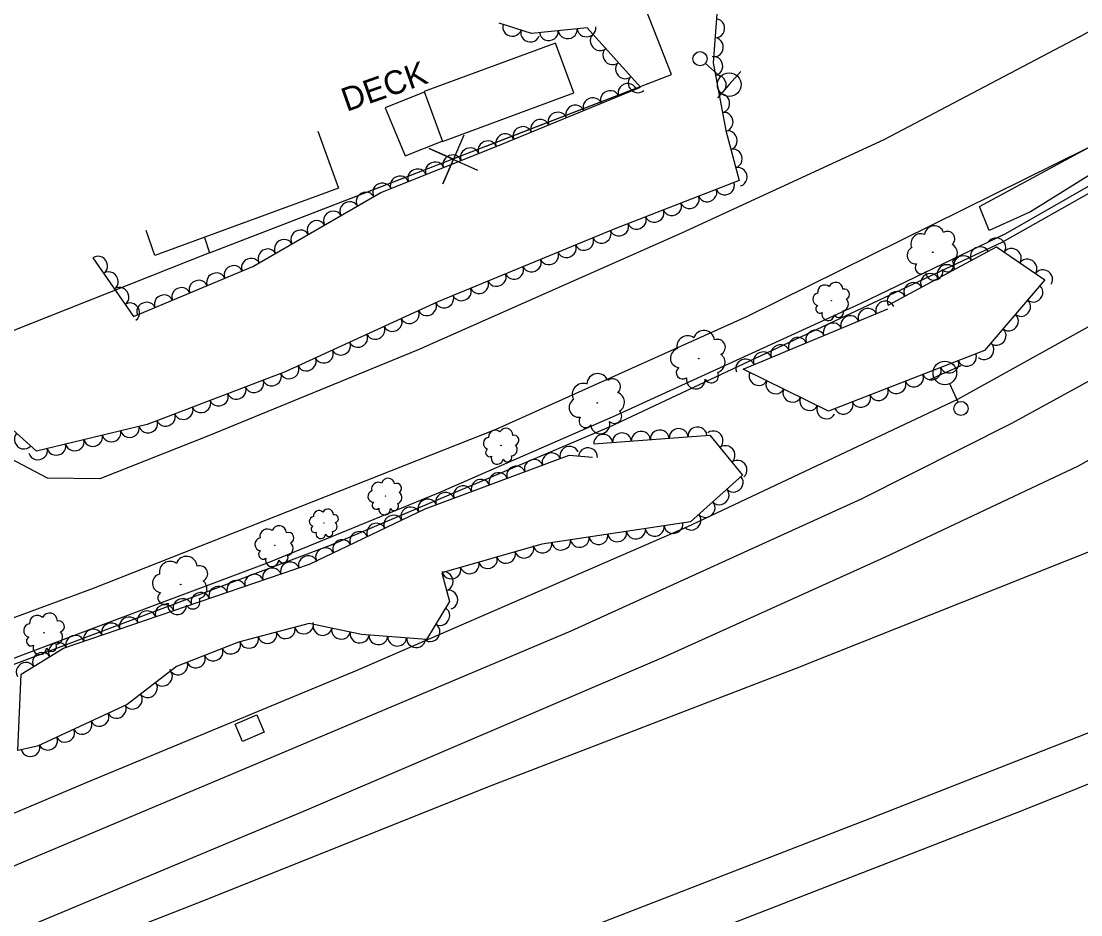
# Model space of a CAD drawing. Extents: x 1722896 to 1754269, y 648279 to 666297.
# Drawn here: x 1746020 to 1746244.1, y 652107.5 to 652296.5 of the extents above; entities that cross this region are included whole.
import ezdxf

# ---------------------------------------------------------------- set-up
doc = ezdxf.new("R2010")
doc.units = 0
for name, color, linetype in [('DESIGN - CENTERLINE - Proposed Text', 7, 'Continuous'), ('DESIGN - SCRATCH - User 1', 7, 'Continuous'), ('SURVEY - CENTERLINE - Preliminary Text', 7, 'Continuous'), ('SURVEY - CONTROL with Text', 7, 'Continuous'), ('SURVEY - DRAINAGE - Natural Features', 7, 'Continuous'), ('SURVEY - DTM - Breaklines', 7, 'Continuous'), ('SURVEY - VEGETATION - Features with Text', 7, 'Continuous')]:
    doc.layers.add(name, color=color, linetype=linetype)

msp = doc.modelspace()

# ---------------------------------------------------------------- linework, layer by layer
at = {"layer": 'DESIGN - CENTERLINE - Proposed Text'}
for points in [[(1746157.54, 652285.19), (1746147.58, 652310.59)], [(1746157.54, 652285.19), (1746147.58, 652310.59)], [(1746058.75, 652250.75), (1746059.86, 652247.49), (1746157.54, 652285.19)], [(1746118.31, 652270.04), (1746157.54, 652285.19)], [(1746105.25, 652281.48), (1746096.95, 652278.19), (1746101.19, 652268.02), (1746109.06, 652271.14)], [(1746082.72, 652273.21), (1746087.12, 652261.15), (1746048.3, 652246.92), (1746046.44, 652252.21)], [(1746113.64, 652272.42), (1746109.15, 652262.11), (1746111.44, 652267.29), (1746106.27, 652269.58), (1746116.52, 652264.96)], [(1746058.75, 652250.75), (1746059.86, 652247.49), (1746103.29, 652264.25)], [(1746059.86, 652247.49), (1746007.89, 652226.95), (1746006.87, 652229.88)], [(1746059.86, 652247.49), (1746013.36, 652229.11)]]:
    msp.add_lwpolyline(points, dxfattribs=at)
msp.add_lwpolyline([(1746109.11, 652271.03), (1746136.9, 652281.31), (1746132.99, 652291.88), (1746105.2, 652281.61)], close=True, dxfattribs=at)
at = {"layer": 'DESIGN - SCRATCH - User 1'}
for points in [[(1745342.11, 651951.08), (1745374.47, 651945.49), (1745414.05, 651954.63), (1745464.96, 651967.19), (1745523.39, 651981.6), (1745571.19, 652005.07), (1745614.26, 652017.42), (1745639.42, 652024.79), (1745683.21, 652039.04), (1745732.91, 652056.18), (1745781.53, 652073.59), (1745826.58, 652089.95), (1745897.59, 652116.18), (1745933.16, 652129.91), (1745995.26, 652153.06), (1746035.82, 652168.3), (1746072.09, 652181.97), (1746108.26, 652196.71), (1746145.69, 652213.09), (1746197.63, 652236.85), (1746228.27, 652251.62), (1746254.63, 652266.66)], [(1746255.35, 652265.51), (1746227.37, 652249.68), (1746144.32, 652210.65), (1746085.37, 652185.61), (1746020.71, 652161.27), (1745930.71, 652127.56), (1745874.63, 652105.88), (1745825.11, 652088.19), (1745770.24, 652068.32), (1745712.36, 652047.66), (1745633.04, 652021.44), (1745583.17, 652007.31), (1745571.54, 652003.63), (1745524.03, 651980.34), (1745499.43, 651974.26), (1745424.88, 651955.92), (1745378.3, 651945.13), (1745374.54, 651944.32), (1745343.1, 651949.63)]]:
    msp.add_lwpolyline(points, dxfattribs=at)
at = {"layer": 'SURVEY - CENTERLINE - Preliminary Text'}
for points in [[(1746243.84, 652293.16), (1746261.45, 652303.2), (1746275.43, 652312.39), (1746293.84, 652326.88), (1746302.17, 652337.22), (1746310, 652350.7), (1746314.47, 652364.34), (1746314.8, 652371.78), (1746312.7, 652379.87), (1746307.75, 652393.67), (1746304.62, 652404.04)], [(1746243.84, 652293.16), (1746202.42, 652271.37), (1746159.66, 652251.69), (1746103.97, 652227.01), (1746059.65, 652208.8), (1746036.65, 652199.68), (1746025.6, 652199.85), (1746015.08, 652205.31), (1746007.79, 652218.83), (1746004.21, 652228.75)], [(1745900.13, 652125.88), (1745930.3, 652136.75), (1745987.31, 652158.91), (1746035.27, 652176.6), (1746120.43, 652210.24), (1746173.59, 652234.1), (1746251.87, 652272.81)], [(1745365.73, 651916.32), (1745429.26, 651927.73), (1745483.18, 651938.74), (1745555.86, 651956.44), (1745619.55, 651973.5), (1745672.73, 651990.36), (1745723.66, 652008.02), (1745795.31, 652035.36), (1745852.21, 652058.78), (1745920.14, 652087.54), (1745971.7, 652109.28), (1746033.98, 652135.55), (1746091.04, 652159.21), (1746160.84, 652189.57), (1746218.1, 652216.55), (1746252.11, 652235.47), (1746258.6, 652239.18), (1746260.49, 652242.81)], [(1745372.3, 651906.66), (1745429.56, 651916.76), (1745480.59, 651927.74), (1745547.15, 651943.67), (1745614.84, 651961.2), (1745677.66, 651980.63), (1745737.77, 652001.72), (1745794.81, 652023.68), (1745857.67, 652049.5), (1745937.97, 652083.45), (1746005.23, 652112.27), (1746071.56, 652140.18), (1746136.3, 652167.57), (1746197.75, 652195.46), (1746229.49, 652211.48), (1746265.06, 652230.94)], [(1746270.28, 652217.5), (1746243.51, 652202.39), (1746202.6, 652183.09), (1746155.93, 652161.98), (1746080.32, 652129.64), (1746015.2, 652102.39), (1745929.5, 652067.12), (1745931.18, 652060.64), (1746006.21, 652089.98), (1746058.96, 652110.66), (1746118.66, 652134.54), (1746183.75, 652159.59), (1746276.71, 652196.58)], [(1745383.55, 651863.88), (1745389.36, 651864.56), (1745431.02, 651871.18), (1745494.56, 651883.11), (1745551.11, 651895.43), (1745619.84, 651912.56), (1745682.07, 651930.26), (1745729.83, 651946.17), (1745781.14, 651964.95), (1745842.05, 651988.13), (1745905.37, 652012.58), (1745968.27, 652037.17), (1746017.18, 652056.61), (1746078.37, 652080.6), (1746141.1, 652105.22), (1746199.84, 652128.02), (1746288.82, 652162.94)], [(1745388.53, 651854.04), (1745390.48, 651854.25), (1745435.59, 651861.89), (1745488.7, 651871.38), (1745535.3, 651881.4), (1745579.59, 651891.85), (1745630.23, 651904.68), (1745683.8, 651920.24), (1745726.44, 651933.97), (1745767.53, 651949.03), (1745826.45, 651970.99), (1745871.3, 651988.56), (1745913.6, 652005.37), (1745960.16, 652023.61), (1746005.3, 652041.03), (1746060.9, 652062.59), (1746122.93, 652086.95), (1746165.92, 652103.99), (1746231.37, 652129.43), (1746291.6, 652153.59)]]:
    msp.add_lwpolyline(points, dxfattribs=at)
at = {"layer": 'SURVEY - DRAINAGE - Natural Features'}
msp.add_line((1746068.33, 652146.96), (1746068.33, 652146.96), dxfattribs=at)
msp.add_lwpolyline([(1746066.83, 652144.14), (1746065.25, 652147.81), (1746069.84, 652149.79), (1746071.42, 652146.11), (1746066.83, 652144.14)], dxfattribs=at)
at = {"layer": 'SURVEY - DTM - Breaklines'}
for p, q in [((1746164.69, 652287.55), (1746167.87, 652284.73)), ((1746169.74, 652283.07), (1746172.23, 652285.87)), ((1746169.74, 652283.07), (1746167.24, 652280.26)), ((1746215.34, 652222.1), (1746211.93, 652220.55)), ((1746215.34, 652222.1), (1746218.76, 652223.65)), ((1746218.13, 652215.95), (1746216.38, 652219.82))]:
    msp.add_line(p, q, dxfattribs=at)
for centre, radius in [((1746163.57, 652288.55), 1.5), ((1746169.74, 652283.07), 2.5), ((1746215.34, 652222.1), 2.5), ((1746218.75, 652214.59), 1.5)]:
    msp.add_circle(centre, radius, dxfattribs=at)
at = {"layer": 'SURVEY - VEGETATION - Features with Text'}
for points in [[(1746224.97, 652351.1), (1746203.13, 652340.7), (1746177.5, 652323.61), (1746167.55, 652303.76), (1746166.36, 652287.69), (1746169, 652273.39), (1746171.83, 652262.79), (1746145.57, 652252.6), (1746108.1, 652237.17), (1746075.83, 652222.33), (1746046.63, 652211.23), (1746023.21, 652205.53), (1746013.18, 652214.56), (1746006.9, 652229.08)], [(1746035.19, 652246.45), (1746043.75, 652234.03), (1746068.96, 652244.62), (1746096.07, 652260.27), (1746120.47, 652270.02), (1746150.99, 652282.56), (1746139.72, 652295.09), (1746127.9, 652293.92), (1746121.09, 652296.09)], [(1746249.85, 652266.38), (1746233.47, 652256.18), (1746224.73, 652252.2), (1746222.65, 652257.29), (1746252.3, 652273.32)], [(1746203.36, 652236.45), (1746226.24, 652248.76), (1746236.51, 652241.78), (1746223.72, 652226.84), (1746190.75, 652214.03), (1746172.71, 652222.93), (1746203.31, 652235.63)], [(1746141.09, 652207.09), (1746165.62, 652208.97), (1746172.55, 652200.47), (1746161.55, 652190.59), (1746130.11, 652185.91), (1746108.97, 652179.84), (1746110.55, 652173.76), (1746105.75, 652165.73), (1746091.96, 652166.79), (1746080.88, 652169.08), (1746065.95, 652165.16), (1746052.85, 652159.99), (1746042.43, 652151.98), (1746023.45, 652143.18), (1746019.27, 652142.26), (1746020.03, 652158.41), (1746028.95, 652163.87), (1746080.98, 652181.65), (1746105.44, 652193.36), (1746135.91, 652204.69), (1746140.84, 652204.31)]]:
    msp.add_lwpolyline(points, dxfattribs=at)
for centre, radius in [((1746212.8, 652247.62), 0.0638), ((1746191.33, 652237.39), 0.0462), ((1746163.28, 652225.13), 0.0697), ((1746141.84, 652215.75), 0.0707), ((1746121.48, 652206.76), 0.0441), ((1746097.05, 652196.09), 0.0432), ((1746084.01, 652190.34), 0.0362), ((1746073.64, 652185.64), 0.0489), ((1746053.73, 652177.37), 0.0696), ((1746024.83, 652167.15), 0.0506)]:
    msp.add_circle(centre, radius, dxfattribs=at)
for centre, radius, start, end in [((1746210.24, 652249.46), 2.08, 66.8993, 204.4236), ((1746213.12, 652251.15), 2.07, 17.7952, 173.6336), ((1746215.92, 652250.5), 1.53, 308.0481, 123.0483), ((1746216.02, 652247.52), 1.97, 297.8891, 64.7348), ((1746209.2, 652246.98), 1.83, 117.8466, 274.6355), ((1746210.31, 652244.35), 1.26, 139.9627, 318.7084), ((1746215.88, 652244.88), 1.39, 222.6021, 39.9212), ((1746213.08, 652243.52), 1.83, 179.9834, 13.4031), ((1746189.94, 652239.19), 1.51, 50.2918, 187.816), ((1746192.28, 652239.77), 1.5, 1.1876, 157.0261), ((1746188.71, 652237.69), 1.32, 101.239, 258.028), ((1746194.09, 652238.74), 1.1, 291.4405, 106.4408), ((1746193.55, 652236.65), 1.42, 281.2816, 48.1273), ((1746188.93, 652235.64), 0.909, 123.3552, 302.1008), ((1746190.68, 652234.49), 1.32, 163.3759, 356.7956), ((1746192.9, 652234.86), 1.01, 205.9945, 23.3137), ((1746164.4, 652228.84), 2.26, 6.1233, 161.9618), ((1746160.95, 652227.67), 2.28, 55.2275, 192.7517), ((1746167.26, 652227.53), 1.67, 296.3762, 111.3765), ((1746159.29, 652225.25), 2, 106.1748, 262.9637), ((1746166.71, 652224.31), 2.15, 286.2173, 53.063), ((1746141.91, 652219.67), 2.29, 21.9238, 177.7622), ((1746159.9, 652222.19), 1.37, 128.2909, 307.0366), ((1746165.97, 652221.53), 1.52, 210.9303, 28.2494), ((1746138.86, 652217.58), 2.31, 71.0279, 208.5522), ((1746145.06, 652219.18), 1.69, 312.1767, 127.1769), ((1746162.68, 652220.69), 1.99, 168.3116, 1.7313), ((1746145.41, 652215.89), 2.18, 302.0177, 68.8634), ((1746137.91, 652214.76), 2.03, 121.9752, 278.7641), ((1746145.46, 652212.98), 1.54, 226.7307, 44.0498), ((1746139.35, 652211.94), 1.39, 144.0913, 322.837), ((1746142.47, 652211.25), 2.02, 184.112, 17.5317), ((1746120.27, 652208.57), 1.44, 46.4044, 183.9287), ((1746122.54, 652208.97), 1.43, 357.3003, 153.1388), ((1746124.2, 652207.87), 1.06, 287.5532, 102.5534), ((1746119, 652207.22), 1.26, 97.3517, 254.1406), ((1746123.54, 652205.91), 1.36, 277.3943, 44.2399), ((1746119.08, 652205.25), 0.868, 119.4679, 298.2135), ((1746120.67, 652204.04), 1.26, 159.4885, 352.9082), ((1746122.81, 652204.25), 0.96, 202.1072, 19.4264), ((1746097.6, 652198.42), 1.4, 9.6938, 165.5323), ((1746095.51, 652197.56), 1.41, 58.7979, 196.3222), ((1746099.41, 652197.72), 1.03, 299.9467, 114.9469), ((1746094.57, 652196), 1.24, 109.7452, 266.5341), ((1746099.2, 652195.71), 1.33, 289.7878, 56.6334), ((1746083, 652191.81), 1.18, 46.866, 184.3902), ((1746084.86, 652192.15), 1.17, 357.7618, 153.6003), ((1746095.07, 652194.13), 0.85, 131.8614, 310.607), ((1746096.84, 652193.31), 1.24, 171.882, 5.3017), ((1746098.85, 652193.96), 0.941, 214.5007, 31.8199), ((1746081.97, 652190.7), 1.04, 97.8132, 254.6021), ((1746086.23, 652191.26), 0.866, 288.0147, 103.015), ((1746072.09, 652187.49), 1.6, 52.5402, 190.0644), ((1746074.54, 652188.2), 1.59, 3.436, 159.2745), ((1746076.5, 652187.19), 1.17, 293.6889, 108.6892), ((1746082.05, 652189.08), 0.712, 119.9294, 298.675), ((1746083.36, 652188.1), 1.03, 159.9501, 353.3698), ((1746085.11, 652188.28), 0.788, 202.5687, 19.8879), ((1746085.7, 652189.66), 1.12, 277.8558, 44.7015), ((1746070.85, 652185.85), 1.4, 103.4875, 260.2764), ((1746076.01, 652184.95), 1.51, 283.53, 50.3757), ((1746071.17, 652183.69), 0.961, 125.6036, 304.3493), ((1746051.49, 652179.98), 2.27, 53.418, 190.9423), ((1746054.97, 652181.04), 2.26, 4.3139, 160.1524), ((1746073.07, 652182.55), 1.4, 165.6243, 359.044), ((1746075.4, 652183.03), 1.06, 208.243, 25.5621), ((1746049.76, 652177.61), 2, 104.3653, 261.1542), ((1746057.78, 652179.64), 1.67, 294.5668, 109.5671), ((1746057.13, 652176.45), 2.15, 284.4079, 51.2535), ((1746050.26, 652174.54), 1.37, 126.4815, 305.2271), ((1746052.99, 652172.96), 1.99, 166.5021, 359.9218), ((1746056.3, 652173.69), 1.52, 209.1208, 26.44), ((1746023.41, 652169.2), 1.65, 47.247, 184.7712), ((1746026.01, 652169.69), 1.64, 358.1428, 153.9813), ((1746021.98, 652167.63), 1.45, 98.1942, 254.9832), ((1746027.93, 652168.46), 1.21, 288.3957, 103.396), ((1746022.1, 652165.37), 0.995, 120.3104, 299.056), ((1746027.21, 652166.21), 1.56, 278.2368, 45.0825), ((1746023.95, 652164.02), 1.45, 160.3311, 353.7508), ((1746026.4, 652164.29), 1.1, 202.9498, 20.2689)]:
    msp.add_arc(centre, radius, start, end, dxfattribs=at)
for centre, major_axis in [((1746166.9, 652294.98), (-0.15, -1.99)), ((1746123.83, 652295.22), (-1.91, 0.61)), ((1746127.64, 652294), (-1.91, 0.61)), ((1746131.61, 652294.29), (-1.99, -0.2)), ((1746135.59, 652294.68), (-1.99, -0.2)), ((1746139.57, 652295.08), (-1.99, -0.2)), ((1746142.29, 652292.23), (-1.34, 1.49)), ((1746166.61, 652290.99), (-0.15, -1.99)), ((1746144.96, 652289.25), (-1.34, 1.49)), ((1746166.49, 652287.01), (0.36, -1.97)), ((1746147.64, 652286.28), (-1.34, 1.49)), ((1746150.31, 652283.31), (-1.34, 1.49)), ((1746167.21, 652283.08), (0.36, -1.97)), ((1746148.21, 652281.42), (1.85, 0.76)), ((1746140.82, 652278.38), (1.85, 0.76)), ((1746144.51, 652279.9), (1.85, 0.76)), ((1746167.94, 652279.14), (0.36, -1.97)), ((1746137.12, 652276.86), (1.85, 0.76)), ((1746129.72, 652273.82), (1.85, 0.76)), ((1746133.42, 652275.34), (1.85, 0.76)), ((1746168.66, 652275.21), (0.36, -1.97)), ((1746126.02, 652272.3), (1.85, 0.76)), ((1746169.55, 652271.31), (0.52, -1.93)), ((1746118.61, 652269.27), (1.86, 0.74)), ((1746122.32, 652270.77), (1.85, 0.76)), ((1746114.89, 652267.79), (1.86, 0.74)), ((1746170.59, 652267.45), (0.52, -1.93)), ((1746107.47, 652264.82), (1.86, 0.74)), ((1746111.18, 652266.31), (1.86, 0.74)), ((1746103.75, 652263.34), (1.86, 0.74)), ((1746171.62, 652263.58), (0.52, -1.93)), ((1746096.32, 652260.37), (1.86, 0.74)), ((1746100.04, 652261.86), (1.86, 0.74)), ((1746168.86, 652261.64), (-1.86, -0.72)), ((1746092.84, 652258.41), (1.73, 1)), ((1746165.14, 652260.19), (-1.86, -0.72)), ((1746089.38, 652256.41), (1.73, 1)), ((1746157.68, 652257.3), (-1.86, -0.72)), ((1746161.41, 652258.75), (-1.86, -0.72)), ((1746085.91, 652254.41), (1.73, 1)), ((1746153.95, 652255.85), (-1.86, -0.72)), ((1746082.45, 652252.41), (1.73, 1)), ((1746146.49, 652252.96), (-1.86, -0.72)), ((1746150.22, 652254.41), (-1.86, -0.72)), ((1746078.98, 652250.41), (1.73, 1)), ((1746142.78, 652251.45), (-1.85, -0.76)), ((1746075.52, 652248.41), (1.73, 1)), ((1746135.39, 652248.41), (-1.85, -0.76)), ((1746139.09, 652249.93), (-1.85, -0.76)), ((1746222.73, 652246.88), (1.76, 0.95)), ((1746226.26, 652248.75), (1.65, -1.12)), ((1746036.33, 652244.81), (1.14, -1.65)), ((1746068.57, 652244.45), (1.84, 0.77)), ((1746072.06, 652246.41), (1.73, 1)), ((1746131.69, 652246.89), (-1.85, -0.76)), ((1746219.21, 652244.98), (1.76, 0.95)), ((1746229.56, 652246.5), (1.65, -1.12)), ((1746064.88, 652242.91), (1.84, 0.77)), ((1746124.29, 652243.84), (-1.85, -0.76)), ((1746127.99, 652245.36), (-1.85, -0.76)), ((1746215.69, 652243.09), (1.76, 0.95)), ((1746232.87, 652244.25), (1.65, -1.12)), ((1746038.6, 652241.51), (1.14, -1.65)), ((1746061.19, 652241.36), (1.84, 0.77)), ((1746120.59, 652242.32), (-1.85, -0.76)), ((1746212.17, 652241.19), (1.76, 0.95)), ((1746236.18, 652242), (1.65, -1.12)), ((1746040.87, 652238.22), (1.14, -1.65)), ((1746053.82, 652238.26), (1.84, 0.77)), ((1746057.5, 652239.81), (1.84, 0.77)), ((1746113.19, 652239.27), (-1.85, -0.76)), ((1746116.89, 652240.79), (-1.85, -0.76)), ((1746208.64, 652239.3), (1.76, 0.95)), ((1746234.16, 652239.04), (-1.3, -1.52)), ((1746050.13, 652236.71), (1.84, 0.77)), ((1746109.5, 652237.75), (-1.85, -0.76)), ((1746205.12, 652237.4), (1.76, 0.95)), ((1746043.14, 652234.93), (1.14, -1.65)), ((1746046.44, 652235.16), (1.84, 0.77)), ((1746105.84, 652236.13), (-1.82, -0.84)), ((1746199, 652233.84), (1.85, 0.77)), ((1746202.69, 652235.37), (1.85, 0.77)), ((1746231.56, 652236), (-1.3, -1.52)), ((1746098.57, 652232.79), (-1.82, -0.84)), ((1746102.2, 652234.46), (-1.82, -0.84)), ((1746195.3, 652232.3), (1.85, 0.77)), ((1746228.96, 652232.96), (-1.3, -1.52)), ((1746094.93, 652231.12), (-1.82, -0.84)), ((1746187.91, 652229.24), (1.85, 0.77)), ((1746191.61, 652230.77), (1.85, 0.77)), ((1746226.36, 652229.93), (-1.3, -1.52)), ((1746091.3, 652229.45), (-1.82, -0.84)), ((1746184.22, 652227.7), (1.85, 0.77)), ((1746084.03, 652226.11), (-1.82, -0.84)), ((1746087.67, 652227.78), (-1.82, -0.84)), ((1746176.83, 652224.64), (1.85, 0.77)), ((1746180.52, 652226.17), (1.85, 0.77)), ((1746223.76, 652226.89), (-1.3, -1.52)), ((1746080.4, 652224.44), (-1.82, -0.84)), ((1746173.13, 652223.11), (1.85, 0.77)), ((1746216.32, 652223.97), (-1.86, -0.72)), ((1746220.05, 652225.41), (-1.86, -0.72)), ((1746073.05, 652221.28), (-1.87, -0.71)), ((1746076.76, 652222.76), (-1.82, -0.84)), ((1746175.89, 652221.36), (-1.79, 0.88)), ((1746212.59, 652222.52), (-1.86, -0.72)), ((1746069.31, 652219.86), (-1.87, -0.71)), ((1746179.48, 652219.59), (-1.79, 0.88)), ((1746205.13, 652219.62), (-1.86, -0.72)), ((1746208.86, 652221.07), (-1.86, -0.72)), ((1746061.83, 652217.01), (-1.87, -0.71)), ((1746065.57, 652218.44), (-1.87, -0.71)), ((1746183.06, 652217.82), (-1.79, 0.88)), ((1746197.67, 652216.72), (-1.86, -0.72)), ((1746201.4, 652218.17), (-1.86, -0.72)), ((1746058.1, 652215.59), (-1.87, -0.71)), ((1746186.65, 652216.05), (-1.79, 0.88)), ((1746193.95, 652215.28), (-1.86, -0.72)), ((1746050.62, 652212.75), (-1.87, -0.71)), ((1746054.36, 652214.17), (-1.87, -0.71)), ((1746190.24, 652214.29), (-1.79, 0.88)), ((1746043, 652210.35), (-1.94, -0.47)), ((1746046.88, 652211.33), (-1.87, -0.71)), ((1746163.02, 652208.77), (1.99, 0.15)), ((1746020.51, 652207.96), (-1.49, 1.34)), ((1746035.23, 652208.46), (-1.94, -0.47)), ((1746039.12, 652209.4), (-1.94, -0.47)), ((1746143.08, 652207.24), (1.99, 0.15)), ((1746147.07, 652207.55), (1.99, 0.15)), ((1746151.06, 652207.85), (1.99, 0.15)), ((1746155.05, 652208.16), (1.99, 0.15)), ((1746159.04, 652208.46), (1.99, 0.15)), ((1746166.5, 652207.88), (1.26, -1.55)), ((1746027.46, 652206.57), (-1.94, -0.47)), ((1746031.34, 652207.51), (-1.94, -0.47)), ((1746135.91, 652204.68), (1.87, 0.7)), ((1746139.89, 652204.38), (1.99, -0.15)), ((1746169.03, 652204.78), (1.26, -1.55)), ((1746023.57, 652205.62), (-1.94, -0.47)), ((1746128.41, 652201.9), (1.87, 0.7)), ((1746132.16, 652203.29), (1.87, 0.7)), ((1746124.66, 652200.5), (1.87, 0.7)), ((1746171.56, 652201.68), (1.26, -1.55)), ((1746117.16, 652197.72), (1.87, 0.7)), ((1746120.91, 652199.11), (1.87, 0.7)), ((1746170.74, 652198.84), (-1.49, -1.34)), ((1746113.41, 652196.32), (1.87, 0.7)), ((1746167.76, 652196.17), (-1.49, -1.34)), ((1746105.91, 652193.54), (1.87, 0.7)), ((1746109.66, 652194.93), (1.87, 0.7)), ((1746102.28, 652191.85), (1.8, 0.86)), ((1746164.79, 652193.5), (-1.49, -1.34)), ((1746095.07, 652188.4), (1.8, 0.86)), ((1746098.68, 652190.12), (1.8, 0.86)), ((1746161.81, 652190.82), (-1.49, -1.34)), ((1746091.46, 652186.67), (1.8, 0.86)), ((1746146.07, 652188.28), (-1.98, -0.29)), ((1746150.03, 652188.87), (-1.98, -0.29)), ((1746153.98, 652189.46), (-1.98, -0.29)), ((1746157.94, 652190.05), (-1.98, -0.29)), ((1746087.85, 652184.94), (1.8, 0.86)), ((1746130.25, 652185.93), (-1.98, -0.29)), ((1746134.2, 652186.52), (-1.98, -0.29)), ((1746138.16, 652187.11), (-1.98, -0.29)), ((1746142.11, 652187.69), (-1.98, -0.29)), ((1746084.24, 652183.21), (1.8, 0.86)), ((1746122.55, 652183.74), (-1.92, -0.55)), ((1746126.4, 652184.84), (-1.92, -0.55)), ((1746076.83, 652180.23), (1.89, 0.65)), ((1746080.62, 652181.53), (1.89, 0.65)), ((1746114.86, 652181.53), (-1.92, -0.55)), ((1746118.71, 652182.63), (-1.92, -0.55)), ((1746069.26, 652177.65), (1.89, 0.65)), ((1746073.05, 652178.94), (1.89, 0.65)), ((1746109.44, 652178.03), (0.5, -1.94)), ((1746111.02, 652180.43), (-1.92, -0.55)), ((1746061.69, 652175.06), (1.89, 0.65)), ((1746065.48, 652176.35), (1.89, 0.65)), ((1746057.91, 652173.77), (1.89, 0.65)), ((1746110.45, 652174.16), (0.5, -1.94)), ((1746050.34, 652171.18), (1.89, 0.65)), ((1746054.12, 652172.47), (1.89, 0.65)), ((1746042.77, 652168.59), (1.89, 0.65)), ((1746046.55, 652169.88), (1.89, 0.65)), ((1746108.71, 652170.68), (-1.03, -1.72)), ((1746038.98, 652167.3), (1.89, 0.65)), ((1746075.96, 652167.79), (-1.93, -0.51)), ((1746079.83, 652168.8), (-1.93, -0.51)), ((1746083.73, 652168.49), (-1.96, 0.4)), ((1746106.65, 652167.25), (-1.03, -1.72)), ((1746031.41, 652164.71), (1.89, 0.65)), ((1746035.2, 652166), (1.89, 0.65)), ((1746068.22, 652165.76), (-1.93, -0.51)), ((1746072.09, 652166.77), (-1.93, -0.51)), ((1746087.65, 652167.68), (-1.96, 0.4)), ((1746091.56, 652166.87), (-1.96, 0.4)), ((1746095.55, 652166.51), (-1.99, 0.15)), ((1746099.53, 652166.21), (-1.99, 0.15)), ((1746103.52, 652165.9), (-1.99, 0.15)), ((1746027.76, 652163.14), (1.71, 1.04)), ((1746060.69, 652163.08), (-1.86, -0.73)), ((1746064.41, 652164.55), (-1.86, -0.73)), ((1746024.35, 652161.05), (1.71, 1.04)), ((1746056.97, 652161.61), (-1.86, -0.73)), ((1746020.94, 652158.96), (1.71, 1.04)), ((1746053.25, 652160.15), (-1.86, -0.73)), ((1746050.02, 652157.81), (-1.59, -1.22)), ((1746046.85, 652155.38), (-1.59, -1.22)), ((1746043.67, 652152.94), (-1.59, -1.22)), ((1746040.22, 652150.96), (-1.81, -0.84)), ((1746032.97, 652147.59), (-1.81, -0.84)), ((1746036.6, 652149.28), (-1.81, -0.84)), ((1746029.34, 652145.91), (-1.81, -0.84)), ((1746025.71, 652144.23), (-1.81, -0.84)), ((1746021.98, 652142.86), (-1.95, -0.43))]:
    msp.add_ellipse(centre, major_axis=major_axis, ratio=0.940188, start_param=0, end_param=3.141593, dxfattribs=at)

# ---------------------------------------------------------------- texts
at = {"layer": 'SURVEY - CONTROL with Text'}
msp.add_text('DECK', height=5, rotation=19.4267, dxfattribs=at).set_placement((1746088.83, 652277.3))

doc.saveas('drawing.dxf')
